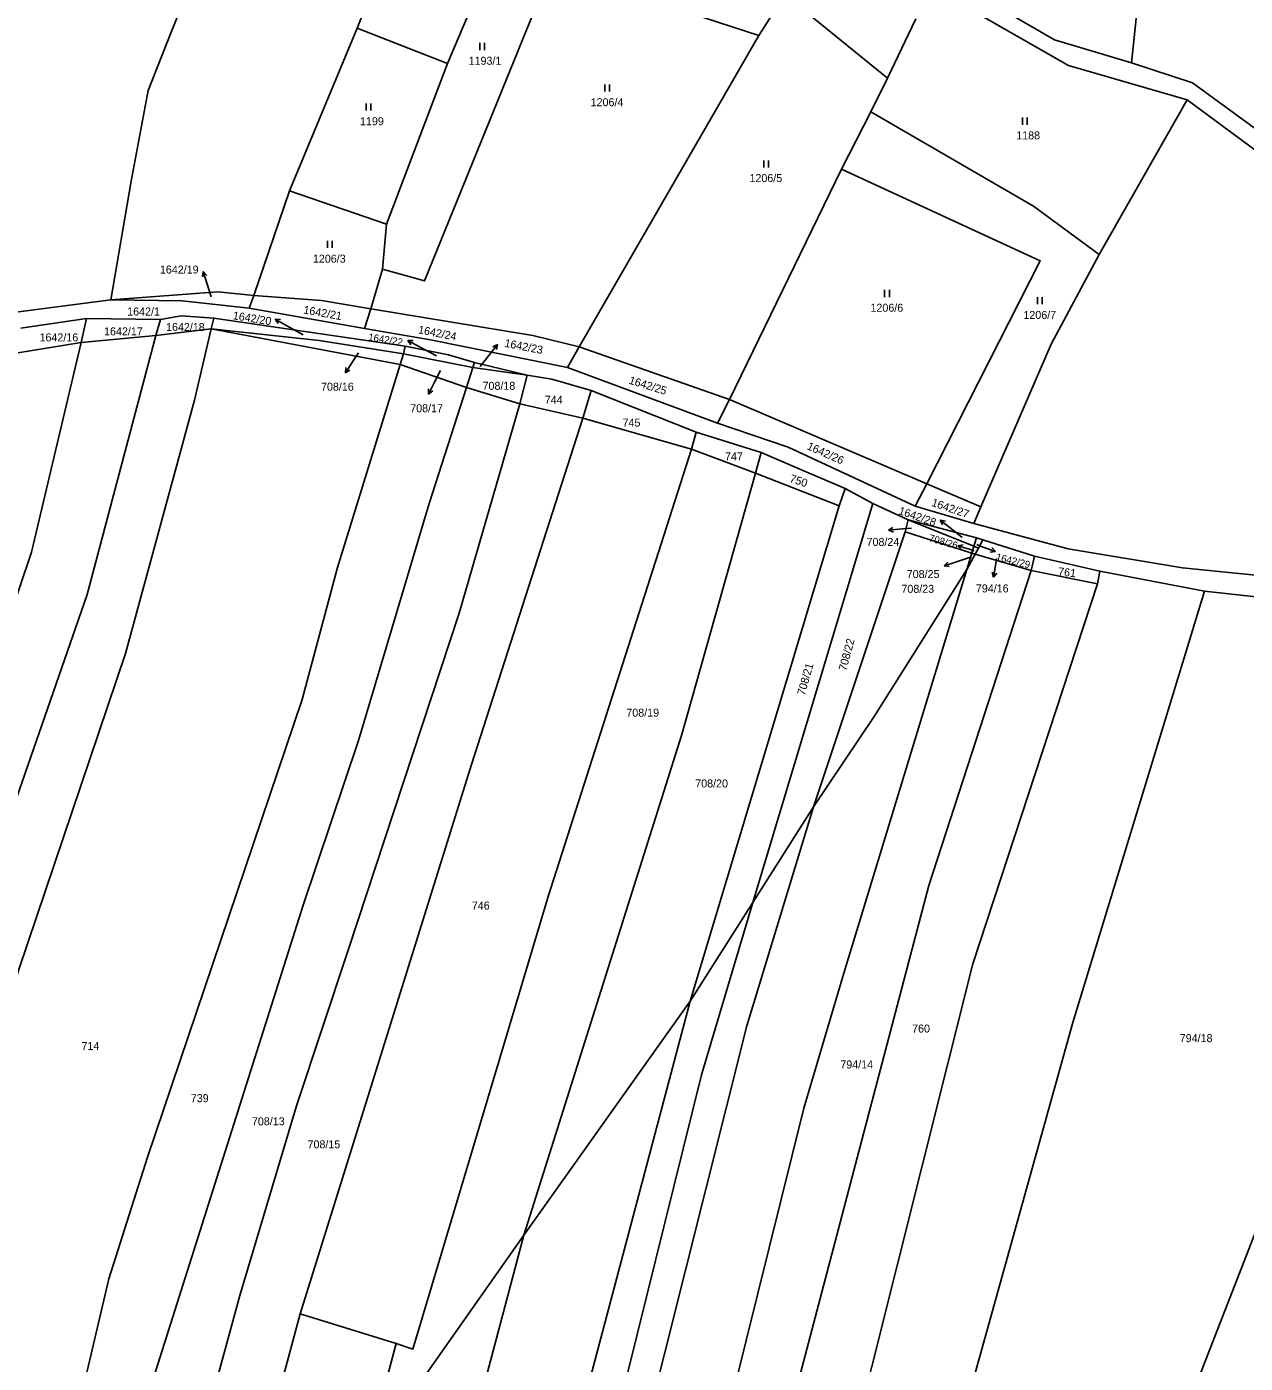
# Model space of a CAD drawing. Extents: x -680203 to -673936, y -1102717 to -1093650.
# Drawn here: x -677461.1 to -677202.3, y -1099908 to -1099624.1 of the extents above; entities that cross this region are included whole.
import ezdxf

# ---------------------------------------------------------------- set-up
doc = ezdxf.new("R2010")
doc.units = 0
for name, color, linetype in [('_Ideová část', 7, 'Continuous'), ('SOxx02xx_Staničení_Popis10', 7, 'Continuous'), ('SOxxxxxx_Koleje_hlavní_body_Popis10', 7, 'Continuous'), ('SOxxxxxx_Osa_bod_P', 7, 'Continuous'), ('x_prac', 7, 'Continuous')]:
    doc.layers.add(name, color=color, linetype=linetype)

msp = doc.modelspace()

# ---------------------------------------------------------------- linework, layer by layer
at = {"layer": '_Ideová část'}
msp.add_circle((-676417.7, -1099401.52), 1287.12, dxfattribs=at)
at = {"layer": 'SOxx02xx_Staničení_Popis10'}
for p, q in [((-677423.61, -1099676.12), (-677423.77, -1099677.22)), ((-677422.68, -1099678.97), (-677423.61, -1099676.12)), ((-677423.61, -1099676.12), (-677422.82, -1099676.91)), ((-677421.89, -1099681.47), (-677422.68, -1099678.97)), ((-677405.69, -1099687.71), (-677408.29, -1099686.21)), ((-677408.29, -1099686.21), (-677407.17, -1099686.28)), ((-677408.29, -1099686.21), (-677407.67, -1099687.14)), ((-677402.39, -1099689.58), (-677405.69, -1099687.71)), ((-677377.5, -1099692.14), (-677380.15, -1099690.73)), ((-677380.15, -1099690.73), (-677379.03, -1099690.76)), ((-677380.15, -1099690.73), (-677379.5, -1099691.64)), ((-677390.64, -1099693.35), (-677391.76, -1099695.1)), ((-677374.05, -1099694), (-677377.5, -1099692.14)), ((-677362.93, -1099693.96), (-677361.08, -1099691.59)), ((-677361.08, -1099691.59), (-677362.09, -1099692.08)), ((-677361.08, -1099691.59), (-677361.3, -1099692.69)), ((-677391.76, -1099695.1), (-677393.39, -1099697.62)), ((-677393.39, -1099697.62), (-677393.27, -1099696.5)), ((-677364.75, -1099696.29), (-677362.93, -1099693.96)), ((-677393.39, -1099697.62), (-677392.43, -1099697.05)), ((-677374.38, -1099699.46), (-677375.74, -1099702.13)), ((-677373.22, -1099697.14), (-677374.38, -1099699.46)), ((-677375.74, -1099702.13), (-677375.73, -1099701.01)), ((-677375.74, -1099702.13), (-677374.84, -1099701.47)), ((-677278.08, -1099731.03), (-677277.13, -1099730.45)), ((-677273.17, -1099730.59), (-677275.09, -1099730.77)), ((-677264.71, -1099730.78), (-677267.08, -1099728.93)), ((-677267.08, -1099728.93), (-677265.98, -1099729.15)), ((-677267.08, -1099728.93), (-677266.59, -1099729.94)), ((-677275.09, -1099730.77), (-677278.08, -1099731.03)), ((-677278.08, -1099731.03), (-677277.04, -1099731.44)), ((-677262.42, -1099732.58), (-677264.71, -1099730.78)), ((-677263.35, -1099734.37), (-677262.25, -1099734.19)), ((-677260.48, -1099735.25), (-677263.35, -1099734.37)), ((-677263.35, -1099734.37), (-677262.54, -1099735.14)), ((-677259.85, -1099735.45), (-677260.48, -1099735.25)), ((-677259.32, -1099734.12), (-677258.16, -1099734.55)), ((-677258.16, -1099734.55), (-677255.34, -1099735.58)), ((-677255.34, -1099735.58), (-677256.45, -1099735.7)), ((-677255.34, -1099735.58), (-677256.11, -1099734.76)), ((-677263.42, -1099737.7), (-677266.27, -1099738.63)), ((-677266.27, -1099738.63), (-677265.48, -1099737.84)), ((-677266.27, -1099738.63), (-677265.17, -1099738.79)), ((-677260.43, -1099736.7), (-677263.42, -1099737.7)), ((-677255.28, -1099738.1), (-677255.75, -1099741.06)), ((-677255.11, -1099737.06), (-677255.28, -1099738.1)), ((-677255.75, -1099741.06), (-677256.09, -1099740)), ((-677255.75, -1099741.06), (-677255.1, -1099740.15))]:
    msp.add_line(p, q, dxfattribs=at)
at = {"layer": 'SOxxxxxx_Koleje_hlavní_body_Popis10'}
for p, q in [((-677364.85, -1099629.04), (-677364.85, -1099627.54)), ((-677363.85, -1099629.04), (-677363.85, -1099627.54)), ((-677338.31, -1099637.85), (-677338.31, -1099636.35)), ((-677337.31, -1099637.85), (-677337.31, -1099636.35)), ((-677388.98, -1099641.9), (-677388.98, -1099640.4)), ((-677387.98, -1099641.9), (-677387.98, -1099640.4)), ((-677249.6, -1099644.91), (-677249.6, -1099643.41)), ((-677248.6, -1099644.91), (-677248.6, -1099643.41)), ((-677304.54, -1099653.98), (-677304.54, -1099652.48)), ((-677303.54, -1099653.98), (-677303.54, -1099652.48)), ((-677397.21, -1099671.09), (-677397.21, -1099669.59)), ((-677396.21, -1099671.09), (-677396.21, -1099669.59)), ((-677278.89, -1099681.51), (-677278.89, -1099680.01)), ((-677277.89, -1099681.51), (-677277.89, -1099680.01)), ((-677246.46, -1099683.04), (-677246.46, -1099681.54)), ((-677245.46, -1099683.04), (-677245.46, -1099681.54))]:
    msp.add_line(p, q, dxfattribs=at)
at = {"layer": 'x_prac'}
for p, q in [((-677353.49, -1099588.66), (-677371.7, -1099631.91)), ((-677272.24, -1099622.42), (-677278.3, -1099635.04)), ((-677390.91, -1099624.37), (-677405.25, -1099658.99)), ((-677390.91, -1099624.37), (-677371.7, -1099631.91)), ((-677343.76, -1099692.07), (-677305.61, -1099625.95)), ((-677371.7, -1099631.91), (-677384.64, -1099666.06)), ((-677278.3, -1099635.04), (-677281.85, -1099642.17)), ((-677214.68, -1099639.62), (-677233.35, -1099672.47)), ((-677288.08, -1099654.32), (-677281.85, -1099642.17)), ((-677311.82, -1099703.25), (-677288.08, -1099654.32)), ((-677412.81, -1099681.18), (-677405.25, -1099658.99)), ((-677405.25, -1099658.99), (-677384.64, -1099666.06)), ((-677384.64, -1099666.06), (-677385.5, -1099675.58)), ((-677387.96, -1099684.05), (-677385.5, -1099675.58)), ((-677443.2, -1099682.13), (-677466.09, -1099685.09)), ((-677413.81, -1099683.87), (-677412.81, -1099681.18)), ((-677389.33, -1099688.2), (-677413.81, -1099683.87)), ((-677389.33, -1099688.2), (-677387.96, -1099684.05)), ((-677462.29, -1099688.14), (-677448.37, -1099686.07)), ((-677449.49, -1099691.2), (-677448.37, -1099686.07)), ((-677448.37, -1099686.07), (-677432.64, -1099686.31)), ((-677433.64, -1099689.67), (-677432.64, -1099686.31)), ((-677421.93, -1099688.28), (-677421.31, -1099685.98)), ((-677421.31, -1099685.98), (-677380.71, -1099691.98)), ((-677433.64, -1099689.67), (-677449.49, -1099691.2)), ((-677421.93, -1099688.28), (-677433.64, -1099689.67)), ((-677421.93, -1099688.28), (-677381.76, -1099695.88)), ((-677449.49, -1099691.2), (-677463.4, -1099693.45)), ((-677381.76, -1099695.88), (-677381.05, -1099693.6)), ((-677381.05, -1099693.6), (-677380.71, -1099691.98)), ((-677366.36, -1099696.48), (-677381.05, -1099693.6)), ((-677346.24, -1099696.52), (-677343.76, -1099692.07)), ((-677343.76, -1099692.07), (-677311.82, -1099703.25)), ((-677381.76, -1099695.88), (-677367.65, -1099700.75)), ((-677367.65, -1099700.75), (-677366.36, -1099696.48)), ((-677366.36, -1099696.48), (-677365.96, -1099695.4)), ((-677354.8, -1099698.13), (-677366.36, -1099696.48)), ((-677365.96, -1099695.4), (-677354.8, -1099698.13)), ((-677314.38, -1099708.33), (-677346.24, -1099696.52)), ((-677356.36, -1099704.22), (-677354.8, -1099698.13)), ((-677356.36, -1099704.22), (-677367.65, -1099700.75)), ((-677342.96, -1099707.27), (-677341.24, -1099701.37)), ((-677341.24, -1099701.37), (-677318.92, -1099710.21)), ((-677342.96, -1099707.27), (-677356.36, -1099704.22)), ((-677314.38, -1099708.33), (-677311.82, -1099703.25)), ((-677311.82, -1099703.25), (-677269.92, -1099721.18)), ((-677342.96, -1099707.27), (-677319.91, -1099713.84)), ((-677319.91, -1099713.84), (-677318.92, -1099710.21)), ((-677318.92, -1099710.21), (-677305.12, -1099714.55)), ((-677306.33, -1099718.93), (-677319.91, -1099713.84)), ((-677306.33, -1099718.93), (-677305.12, -1099714.55)), ((-677288.55, -1099725.89), (-677306.33, -1099718.93)), ((-677287.28, -1099722.16), (-677288.55, -1099725.89)), ((-677287.28, -1099722.16), (-677281.39, -1099725.37)), ((-677272.42, -1099725.91), (-677269.92, -1099721.18)), ((-677269.92, -1099721.18), (-677258.48, -1099726.07)), ((-677320.18, -1099831.08), (-677288.55, -1099725.89)), ((-677306.9, -1099810.12), (-677281.39, -1099725.37)), ((-677281.39, -1099725.37), (-677273.9, -1099728.84)), ((-677259.92, -1099729.65), (-677272.42, -1099725.91)), ((-677258.48, -1099726.07), (-677259.92, -1099729.65)), ((-677274.54, -1099731.4), (-677273.9, -1099728.84)), ((-677273.9, -1099728.84), (-677259.4, -1099732.69)), ((-677259.93, -1099734.47), (-677273.9, -1099728.84)), ((-677294.01, -1099789.85), (-677274.54, -1099731.4)), ((-677260.38, -1099735.95), (-677274.54, -1099731.4)), ((-677259.93, -1099734.47), (-677259.4, -1099732.69)), ((-677259.4, -1099732.69), (-677258.04, -1099733.1)), ((-677258.04, -1099733.1), (-677258.95, -1099734.86)), ((-677258.04, -1099733.1), (-677247.07, -1099736.54)), ((-677261.47, -1099739.37), (-677260.38, -1099735.95)), ((-677261.47, -1099739.37), (-677259.7, -1099736.16)), ((-677260.38, -1099735.95), (-677259.93, -1099734.47)), ((-677259.7, -1099736.16), (-677260.38, -1099735.95)), ((-677258.95, -1099734.86), (-677259.93, -1099734.47)), ((-677259.7, -1099736.16), (-677258.95, -1099734.86)), ((-677247.77, -1099739.6), (-677259.7, -1099736.16)), ((-677247.07, -1099736.54), (-677247.77, -1099739.6)), ((-677247.07, -1099736.54), (-677233.19, -1099739.75)), ((-677233.71, -1099742.45), (-677247.77, -1099739.6)), ((-677233.71, -1099742.45), (-677233.19, -1099739.75)), ((-677233.19, -1099739.75), (-677210.99, -1099744.01)), ((-677306.9, -1099810.12), (-677294.01, -1099789.85)), ((-677320.18, -1099831.08), (-677306.9, -1099810.12)), ((-677355.49, -1099880.83), (-677320.18, -1099831.08)), ((-677353.36, -1099956.24), (-677320.18, -1099831.08)), ((-677389.32, -1099928.9), (-677355.49, -1099880.83)), ((-677382.62, -1099903.85), (-677402.97, -1099897.55)), ((-677389.32, -1099928.9), (-677382.62, -1099903.85))]:
    msp.add_line(p, q, dxfattribs=at)
for points in [[(-677226.49, -1099631.74), (-677215.55, -1099527.86), (-677204.73, -1099422.14)], [(-677443.2, -1099682.13), (-677438.9, -1099656.87), (-677435.26, -1099637.66), (-677430.37, -1099625.22), (-677411.78, -1099579.45), (-677395.26, -1099552.88)], [(-677371.07, -1099575.16), (-677380.8, -1099598.96), (-677390.91, -1099624.37)], [(-677385.5, -1099675.58), (-677376.58, -1099678.09), (-677353.29, -1099620.8), (-677342.82, -1099595.95)], [(-677325.83, -1099604.76), (-677332.15, -1099617.27), (-677305.61, -1099625.95)], [(-677226.49, -1099631.74), (-677242.8, -1099626.86), (-677264.3, -1099614.38), (-677277.94, -1099604.59)], [(-677267.72, -1099616.3), (-677239.83, -1099632.31), (-677214.68, -1099639.62)], [(-677305.61, -1099625.95), (-677300.12, -1099617.26), (-677278.3, -1099635.04)], [(-677170.64, -1099679.9), (-677196.72, -1099648.24), (-677213.52, -1099636), (-677226.49, -1099631.74)], [(-677099.03, -1099751.97), (-677137.47, -1099712.6), (-677170.73, -1099685.88), (-677200.02, -1099650.47), (-677214.68, -1099639.62)], [(-677281.85, -1099642.17), (-677247.26, -1099662.21), (-677233.35, -1099672.47)], [(-677269.92, -1099721.18), (-677245.85, -1099673.84), (-677288.08, -1099654.32)], [(-677233.35, -1099672.47), (-677243.56, -1099691.54), (-677258.48, -1099726.07)], [(-677443.2, -1099682.13), (-677420.5, -1099680.4), (-677412.81, -1099681.18)], [(-677413.81, -1099683.87), (-677428.08, -1099682.29), (-677443.2, -1099682.13)], [(-677412.81, -1099681.18), (-677398.47, -1099682.25), (-677387.96, -1099684.05)], [(-677387.96, -1099684.05), (-677353.6, -1099689.71), (-677343.76, -1099692.07)], [(-677432.64, -1099686.31), (-677428.28, -1099685.54), (-677421.31, -1099685.98)], [(-677502.85, -1099909.62), (-677496.63, -1099888.18), (-677485.56, -1099852.04), (-677448.26, -1099744.7), (-677433.64, -1099689.67)], [(-677491.79, -1099919.05), (-677462.74, -1099824.4), (-677440.06, -1099757.27), (-677425.4, -1099703.43), (-677421.93, -1099688.28)], [(-677381.05, -1099693.6), (-677398.93, -1099690.73), (-677421.93, -1099688.28)], [(-677346.24, -1099696.52), (-677375.29, -1099690.62), (-677389.33, -1099688.2)], [(-677512.7, -1099896.56), (-677491.95, -1099829.63), (-677478.12, -1099789.16), (-677460.06, -1099735.7), (-677449.49, -1099691.2)], [(-677380.71, -1099691.98), (-677371.51, -1099693.8), (-677365.96, -1099695.4)], [(-677474.15, -1100020.42), (-677460.01, -1099960.02), (-677443.59, -1099890.12), (-677435.38, -1099864.24), (-677402.54, -1099767.03), (-677395.05, -1099739), (-677381.76, -1099695.88)], [(-677354.8, -1099698.13), (-677349.58, -1099698.97), (-677341.24, -1099701.37)], [(-677367.65, -1099700.75), (-677375.59, -1099725.35), (-677390.58, -1099775.7), (-677402.36, -1099810.69), (-677435.38, -1099915.13), (-677443.23, -1099949.68), (-677459.82, -1100016.9)], [(-677449.37, -1100024.72), (-677438.67, -1099977.84), (-677426.35, -1099932.31), (-677415.78, -1099893.66), (-677403.78, -1099853.37), (-677392.9, -1099820.47), (-677369.25, -1099748.7), (-677356.36, -1099704.22)], [(-677402.97, -1099897.55), (-677366.63, -1099780.85), (-677342.96, -1099707.27)], [(-677272.42, -1099725.91), (-677299.36, -1099713.44), (-677314.38, -1099708.33)], [(-677319.91, -1099713.84), (-677350.37, -1099808.89), (-677379.1, -1099905.01), (-677382.62, -1099903.85)], [(-677305.12, -1099714.55), (-677296.89, -1099718.05), (-677287.28, -1099722.16)], [(-677355.49, -1099880.83), (-677322.03, -1099774.69), (-677306.33, -1099718.93)], [(-677259.92, -1099729.65), (-677239.94, -1099734.98), (-677215.66, -1099739.07), (-677190.28, -1099741.58), (-677133.36, -1099759.4), (-677103.01, -1099764.74)], [(-677318.15, -1099942.81), (-677296.08, -1099853.85), (-677287.59, -1099825.14), (-677261.47, -1099739.37)], [(-677247.77, -1099739.6), (-677269.49, -1099806.51), (-677306.39, -1099946.76)], [(-677294.01, -1099789.85), (-677281.11, -1099770.63), (-677261.47, -1099739.37)], [(-677292.37, -1099951.61), (-677260.2, -1099823.18), (-677233.71, -1099742.45)], [(-677261.51, -1099916.68), (-677238.96, -1099835.6), (-677210.99, -1099744.01)], [(-677210.99, -1099744.01), (-677188.42, -1099746.45), (-677152.32, -1099757.27)], [(-677227.88, -1099951.49), (-677177.39, -1099821.52), (-677152.32, -1099757.27)], [(-677367.5, -1100075.11), (-677342.94, -1099977.11), (-677334.37, -1099940.69), (-677308.15, -1099836.35), (-677294.01, -1099789.85)], [(-677376.57, -1100082.94), (-677343.1, -1099949.1), (-677317.8, -1099846.75), (-677306.9, -1099810.12)], [(-677405.91, -1100080.42), (-677393.24, -1100025.42), (-677385.47, -1099993.78), (-677355.49, -1099880.83)], [(-677402.97, -1099897.55), (-677418.85, -1099956.51), (-677427.92, -1099990.72)]]:
    msp.add_lwpolyline(points, dxfattribs=at)

# ---------------------------------------------------------------- texts
at = {"layer": 'SOxxxxxx_Osa_bod_P'}
for s, p in [('1193/1', (-677367.23, -1099632.17)), ('1206/4', (-677341.32, -1099640.98)), ('1199', (-677390.29, -1099645.02)), ('1188', (-677250.95, -1099648.03)), ('1206/5', (-677307.59, -1099657.1)), ('1206/3', (-677400.29, -1099674.22)), ('1642/19', (-677432.78, -1099676.53)), ('1642/1', (-677439.73, -1099685.44)), ('1206/6', (-677281.9, -1099684.64)), ('1206/7', (-677249.43, -1099686.17)), ('1642/17', (-677444.64, -1099689.66)), ('1642/18', (-677431.48, -1099688.74)), ('1642/16', (-677458.34, -1099690.94)), ('708/18', (-677364.27, -1099701.23)), ('708/16', (-677398.57, -1099701.41)), ('708/17', (-677379.63, -1099705.99)), ('744', (-677351.06, -1099704.2)), ('745', (-677334.54, -1099709.04)), ('747', (-677312.8, -1099716.23)), ('708/24', (-677282.73, -1099734.39)), ('708/25', (-677274.2, -1099741.22)), ('708/23', (-677275.33, -1099744.35)), ('794/16', (-677259.52, -1099744.27)), ('708/19', (-677333.74, -1099770.66)), ('708/20', (-677319.11, -1099785.7)), ('746', (-677366.55, -1099811.64)), ('760', (-677273.06, -1099837.77)), ('794/18', (-677216.23, -1099839.81)), ('714', (-677449.43, -1099841.47)), ('794/14', (-677288.3, -1099845.4)), ('739', (-677426.22, -1099852.56)), ('708/13', (-677413.24, -1099857.47)), ('708/15', (-677401.43, -1099862.36))]:
    msp.add_text(s, height=1.7, dxfattribs=at).set_placement(p)
for s, height, rotation, p in [('1642/20', 1.7, 351, (-677417.38, -1099686.23)), ('1642/21', 1.7, 350, (-677402.4, -1099685)), ('1642/24', 1.7, 349, (-677378.05, -1099689.21)), ('1642/22', 1.53, 351, (-677388.63, -1099690.72)), ('1642/23', 1.7, 349, (-677359.71, -1099692.07)), ('1642/25', 1.7, 343, (-677333.33, -1099699.9)), ('1642/26', 1.7, 336, (-677295.53, -1099713.78)), ('750', 1.7, 342, (-677299.21, -1099720.77)), ('1642/27', 1.7, 341, (-677269.09, -1099725.84)), ('1642/28', 1.7, 341, (-677276.09, -1099727.6)), ('708/26', 1.53, 344, (-677269.63, -1099733.37)), ('1642/29', 1.53, 346, (-677255.39, -1099737.4)), ('761', 1.7, 353, (-677242.13, -1099740.61)), ('708/22', 1.7, 75, (-677287.05, -1099761.05)), ('708/21', 1.7, 74, (-677295.88, -1099766.24))]:
    msp.add_text(s, height=height, rotation=rotation, dxfattribs=at).set_placement(p)

doc.saveas('drawing.dxf')
